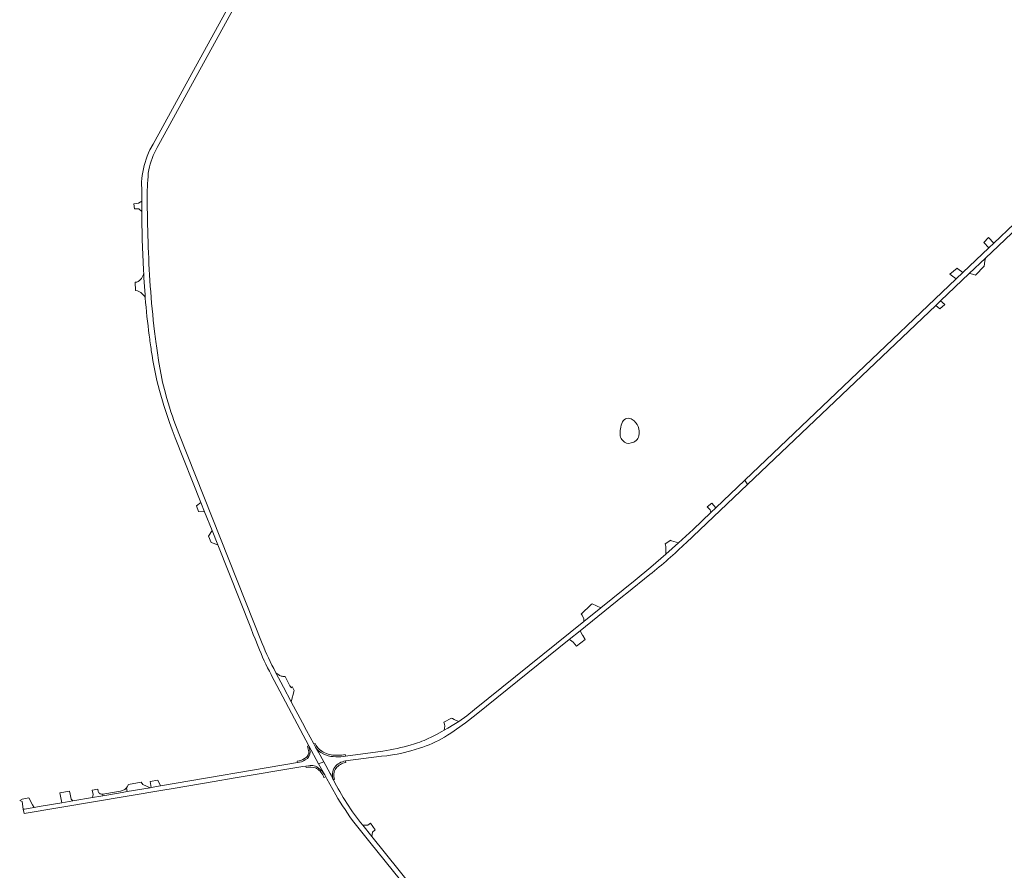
# Model space of a CAD drawing. Header units: metres. Extents: x 166325 to 190320, y 381923 to 404576.
# Tile 950 of 1056: x 182822 to 183442, y 383172 to 383708. Entities that reach past the tile are written whole.
import ezdxf

# ---------------------------------------------------------------- set-up
doc = ezdxf.new("R2010")
doc.units = ezdxf.units.M
for name, color, linetype, lineweight in [('B-WE-OG-WATER_MEER-GV', 8, 'Continuous', 18), ('B-WE-VH-VERHARDING_ASFALT-GV', 8, 'Continuous', 18), ('B-WE-VH-VERHARDING_BETON-GV', 8, 'Continuous', 18), ('B-WE-VH-VERHARDING_BETONSTRAATSTEEN-GV', 8, 'Continuous', 18), ('B-WE-VH-VERHARDING_HALFVERHARDING-GV', 8, 'Continuous', 18), ('B-WE-VH-VERHARDING_STRAATBAKSTEEN-GV', 8, 'Continuous', 18)]:
    doc.layers.add(name, color=color, linetype=linetype, lineweight=lineweight)

msp = doc.modelspace()

# ---------------------------------------------------------------- linework, layer by layer
at = {"layer": 'B-WE-OG-WATER_MEER-GV'}
for points in [[(183207.482, 383456.478, 0.4525686), (183201.228, 383454.965)], [(183201.228, 383454.965, 0.1272357), (183199.919, 383446.149)], [(183211.61, 383446.219, 0.3096885), (183207.482, 383456.478)], [(183199.919, 383446.149, 0.201737), (183201.474, 383443.276)], [(183206.705, 383441.723, 0.3050544), (183211.61, 383446.219)], [(183201.474, 383443.276, 0.3398481), (183206.705, 383441.723)]]:
    msp.add_lwpolyline(points, format="xyb", dxfattribs=at)
at = {"layer": 'B-WE-VH-VERHARDING_ASFALT-GV', "flags": 128}
for points in [[(182908.191, 383627.874), (182910.291, 383631.7), (182935.065, 383676.836), (183050.459, 383886.638), (183047.603, 383888.376), (182930.146, 383674.493), (182905.68, 383629.933), (182903.694, 383626.316)], [(183511.041, 383640.031), (183508.669, 383637.6), (183506.853, 383635.87), (183505.164, 383634.262), (183451.41, 383583.076), (183447.855, 383579.691), (183435.151, 383567.593), (183431.975, 383564.569), (183415.675, 383549.047), (183411.426, 383545.002), (183278.297, 383418.231), (183279.994, 383415.53), (183398.597, 383528.369), (183401.661, 383531.284), (183419.621, 383548.371), (183429.822, 383558.076), (183450.37, 383577.626), (183451.065, 383578.287), (183456.879, 383583.819), (183457.675, 383584.576)], [(182899.751, 383549.686), (182899.799, 383548.837), (182899.956, 383545.646), (182900.265, 383540.347), (182900.633, 383535.051), (182900.704, 383534.119), (182900.777, 383533.187)], [(182914.407, 383469.773), (182912.911, 383475.416), (182911.705, 383479.966), (182910.742, 383484.574), (182909.346, 383492.287), (182908.171, 383500.036)], [(182909.759, 383474.764), (182912.5, 383465.218), (182915.597, 383455.781), (182916.02, 383454.613), (182917.669, 383450.056), (182919.647, 383444.94), (182935.864, 383404.117), (182938.175, 383398.3), (182942.848, 383386.535), (182946.417, 383377.551), (182967.218, 383325.189), (182968.827, 383321.138), (182969.924, 383318.377), (182971.836, 383313.564)], [(182974.463, 383315.395), (182921.841, 383447.69)], [(183241.411, 383378.821), (183279.994, 383415.53), (183278.297, 383418.231), (183260.096, 383400.899), (183256.847, 383397.806)], [(183256.847, 383397.806), (183245.789, 383387.276), (183241.229, 383382.98), (183236.623, 383378.732), (183232.673, 383375.161), (183228.69, 383371.625), (183219.1, 383363.368), (183209.334, 383355.32), (183187.651, 383337.84), (183177.049, 383329.293), (183108.152, 383273.75), (183103.282, 383269.89), (183098.222, 383266.283), (183095.192, 383264.301), (183091.386, 383262.019), (183089.077, 383260.723), (183087.516, 383259.846), (183084.16, 383258.077), (183080.762, 383256.391), (183078.913, 383255.473)], [(183089.12, 383256.303), (183091.172, 383257.52), (183093.187, 383258.797), (183102.35, 383265.37), (183109.131, 383270.58), (183167.722, 383317.812), (183174.701, 383323.438), (183201.346, 383344.918), (183204.124, 383347.157), (183218.485, 383358.734)], [(182980.054, 383295.746), (182980.08, 383295.697), (183003.75, 383250.923), (183009.948, 383239.601), (183013.32, 383240.714), (183009.859, 383246.976), (183008.557, 383249.056), (183007.887, 383250.127), (183006.85, 383252.08), (183002.365, 383260.527), (182999.837, 383265.287), (182992.757, 383278.621), (182987.798, 383287.959)], [(182987.798, 383287.959), (182983.058, 383296.886), (182982.82, 383297.334), (182982.813, 383297.348)], [(183009.611, 383237.06), (183010.926, 383236.06), (183012.101, 383234.899), (183013.797, 383232.632), (183009.948, 383239.601), (183003.75, 383250.923)], [(183008.557, 383249.056), (183009.859, 383246.976), (183013.32, 383240.714), (183017.302, 383233.509)], [(183050.483, 383247.571), (183026.874, 383244.422), (183023.836, 383244.017)], [(183026.85, 383241.365), (183049.45, 383244.33), (183052.956, 383244.69), (183056.447, 383245.173), (183059.39, 383245.678), (183062.316, 383246.27), (183067.977, 383247.676), (183073.546, 383249.408)], [(182996.685, 383240.31), (182910.281, 383225.6), (182904.477, 383224.612), (182903.928, 383224.518), (182889.294, 383222.027), (182887.297, 383221.687), (182883.84, 383221.099), (182882.766, 383220.916), (182874.157, 383219.45), (182872.792, 383219.218), (182867.583, 383218.331), (182855.175, 383216.219), (182848.263, 383215.042), (182833.879, 383212.593), (182830.74, 383212.059), (182824.809, 383211.049), (182823.992, 383210.91), (182824.492, 383208.25), (182911.889, 383223.006), (182918.371, 383224.1)], [(183017.302, 383233.509), (183013.32, 383240.714), (183009.948, 383239.601), (183013.797, 383232.632), (183014.463, 383231.421), (183015.161, 383230.151), (183020.701, 383220.074)], [(182918.371, 383224.1), (182944.17, 383228.456), (182956.052, 383230.462), (183000, 383237.882), (183001.858, 383238.147), (183003.492, 383238.38), (183004.601, 383238.538)], [(183032.945, 383201.651), (183042.184, 383190.191), (183090.496, 383130.265)], [(183043.484, 383193.722), (183037.702, 383200.869)], [(183093.369, 383131.767), (183074.758, 383154.881), (183069.255, 383161.715), (183043.484, 383193.722)]]:
    msp.add_lwpolyline(points, dxfattribs=at)
at = {"layer": 'B-WE-VH-VERHARDING_ASFALT-GV'}
for points in [[(182903.694, 383626.316, 0.0856098), (182898.909, 383610.257)], [(182902.943, 383613.774, -0.0565722), (182908.191, 383627.874)], [(182902.04, 383596.633, -0.0322614), (182902.943, 383613.774)], [(182898.909, 383610.257, 0.0575682), (182898.57, 383602.18)], [(182898.57, 383602.18, 0.0024545), (182898.522, 383594.032)], [(182898.522, 383594.032, 0.0020167), (182898.545, 383587.586)], [(182903.94, 383540.571, -0.0168741), (182902.04, 383596.633)], [(182898.545, 383587.586, 0.0121367), (182899.751, 383549.686)], [(182906.656, 383511.95, -0.0112519), (182903.94, 383540.571)], [(182900.777, 383533.187, 0.0124603), (182903.24, 383509.533)], [(182903.24, 383509.533, 0.0050277), (182904.576, 383499.978)], [(182907.43, 383505.64, -0.0025364), (182906.656, 383511.95)], [(182908.171, 383500.036, -0.0023263), (182907.43, 383505.64)], [(182904.576, 383499.978, 0.0325553), (182909.759, 383474.764)], [(182921.841, 383447.69, -0.0262611), (182914.407, 383469.773)], [(183218.485, 383358.734, 0.0204804), (183241.411, 383378.821)], [(182982.813, 383297.348, -0.0273822), (182974.463, 383315.395)], [(182971.836, 383313.564, 0.0270447), (182980.054, 383295.746)], [(183078.913, 383255.473, -0.0443637), (183068.222, 383251.501)], [(183073.546, 383249.408, 0.0520965), (183089.12, 383256.303)], [(183004.663, 383247.125, -0.2787363), (183001.561, 383242.069)], [(183003.75, 383250.923, -0.0470685), (183004.663, 383247.125)], [(183011.348, 383246.776, -0.0759259), (183008.557, 383249.056)], [(183017.657, 383244.262, -0.1249554), (183011.348, 383246.776)], [(183068.222, 383251.501, -0.0287504), (183050.483, 383247.571)], [(183001.561, 383242.069, -0.1111075), (182996.685, 383240.31)], [(183023.836, 383244.017, -0.0535549), (183017.657, 383244.262)], [(183020.117, 383237.442, -0.1897244), (183026.85, 383241.365)], [(183004.601, 383238.538, -0.1139368), (183007.935, 383238.004)], [(183007.935, 383238.004, -0.0642273), (183009.611, 383237.06)], [(183017.302, 383233.509, 0.0063509), (183019.255, 383229.532)], [(183019.255, 383229.532, -0.0063509), (183017.302, 383233.509)], [(183019.255, 383229.532, -0.2493197), (183020.117, 383237.442)], [(183037.702, 383200.869, -0.0509656), (183019.255, 383229.532)], [(183020.701, 383220.074, 0.0276088), (183032.945, 383201.651)]]:
    msp.add_lwpolyline(points, format="xyb", dxfattribs=at)
at = {"layer": 'B-WE-VH-VERHARDING_ASFALT-GV', "flags": 128}
msp.add_lwpolyline([(183174.701, 383323.438), (183167.722, 383317.812), (183168.506, 383317.498), (183169.437, 383316.924), (183170.191, 383316.228), (183172.403, 383313.764), (183177.749, 383317.911), (183176.245, 383320.313), (183176.07, 383320.665)], close=True, dxfattribs=at)
at = {"layer": 'B-WE-VH-VERHARDING_BETON-GV', "flags": 128}
for points in [[(183007.725, 383252.469), (183006.85, 383252.08), (183007.887, 383250.127), (183008.557, 383249.056)], [(183003.75, 383250.923), (183002.854, 383250.65)], [(182996.404, 383241.209), (182996.685, 383240.31)], [(183023.836, 383244.017), (183026.874, 383244.422), (183026.701, 383245.37)], [(183027.014, 383240.33), (183026.85, 383241.365)], [(183004.601, 383238.538), (183003.492, 383238.38), (183001.858, 383238.147), (183002.066, 383237.215)], [(183013.27, 383230.926), (183014.463, 383231.421), (183013.797, 383232.632), (183012.101, 383234.899), (183010.926, 383236.06), (183009.611, 383237.06)], [(183020.799, 383236.707), (183020.914, 383236.873)], [(183019.255, 383229.532), (183019.98, 383229.802)]]:
    msp.add_lwpolyline(points, dxfattribs=at)
at = {"layer": 'B-WE-VH-VERHARDING_BETON-GV'}
for points in [[(183011.927, 383247.587, -0.1598031), (183007.725, 383252.469)], [(183003.721, 383246.366, -0.2371193), (183001.105, 383242.812)], [(183001.561, 383242.069, 0.2787363), (183004.663, 383247.125)], [(183002.854, 383250.65, -0.0461205), (183003.79, 383247.063)], [(183003.79, 383247.063, -0.0359419), (183003.721, 383246.366)], [(183004.663, 383247.125, 0.0470685), (183003.75, 383250.923)], [(183008.557, 383249.056, 0.0759259), (183011.348, 383246.776)], [(183011.348, 383246.776, 0.1249554), (183017.657, 383244.262)], [(183015.913, 383245.652, -0.0855832), (183011.927, 383247.587)], [(183001.105, 383242.812, -0.1110448), (182996.404, 383241.209)], [(182996.685, 383240.31, 0.1111075), (183001.561, 383242.069)], [(183017.788, 383245.256, -0.0369254), (183015.913, 383245.652)], [(183017.657, 383244.262, 0.0535549), (183023.836, 383244.017)], [(183026.701, 383245.37, -0.0798774), (183017.788, 383245.256)], [(183026.85, 383241.365, 0.1897244), (183020.117, 383237.442)], [(183020.914, 383236.873, -0.1897267), (183027.014, 383240.33)], [(183002.066, 383237.215, -0.102034), (183008.072, 383236.974)], [(183007.935, 383238.004, 0.1139368), (183004.601, 383238.538)], [(183009.611, 383237.06, 0.0642273), (183007.935, 383238.004)], [(183008.072, 383236.974, -0.0137123), (183008.607, 383236.67)], [(183008.607, 383236.67, -0.1743868), (183013.27, 383230.926)], [(183020.117, 383237.442, 0.2493197), (183019.255, 383229.532)], [(183019.98, 383229.802, -0.2423317), (183020.799, 383236.707)]]:
    msp.add_lwpolyline(points, format="xyb", dxfattribs=at)
at = {"layer": 'B-WE-VH-VERHARDING_BETONSTRAATSTEEN-GV', "flags": 128}
for points in [[(182898.522, 383594.032), (182896.489, 383592.794), (182893.522, 383592.45), (182893.957, 383589.154), (182895.531, 383589.211), (182896.805, 383589.257), (182898.545, 383587.586)], [(182900.777, 383533.187), (182900.704, 383534.119), (182900.633, 383535.051), (182900.265, 383540.347), (182899.956, 383545.646), (182899.799, 383548.837)], [(182895.536, 383543.054), (182894.518, 383542.965), (182894.322, 383542.975), (182894.586, 383537.819), (182895.934, 383537.474)], [(182895.934, 383537.474), (182896.234, 383537.397)], [(182871.183, 383222.221), (182870.862, 383223.565), (182867.252, 383223.055), (182867.925, 383220.158), (182867.583, 383218.331), (182872.792, 383219.218), (182874.157, 383219.45)], [(182883.633, 383222.086), (182882.577, 383221.86), (182874.024, 383220.453), (182874.157, 383219.45), (182882.766, 383220.916), (182883.84, 383221.099), (182887.297, 383221.687), (182889.294, 383222.027), (182888.975, 383224.436)], [(182874.157, 383219.45), (182874.024, 383220.453)]]:
    msp.add_lwpolyline(points, dxfattribs=at)
at = {"layer": 'B-WE-VH-VERHARDING_BETONSTRAATSTEEN-GV'}
for points in [[(182898.545, 383587.586, -0.0020167), (182898.522, 383594.032)], [(182899.799, 383548.837, -0.262994), (182895.536, 383543.054)], [(182896.234, 383537.397, -0.0485464), (182897.933, 383536.389)], [(182897.933, 383536.389, -0.106264), (182900.777, 383533.187)], [(182872.372, 383220.76, -0.1886287), (182871.183, 383222.221)], [(182888.975, 383224.436, -0.1962484), (182883.633, 383222.086)], [(182874.024, 383220.453, -0.1677325), (182872.372, 383220.76)]]:
    msp.add_lwpolyline(points, format="xyb", dxfattribs=at)
at = {"layer": 'B-WE-VH-VERHARDING_BETONSTRAATSTEEN-GV', "flags": 128}
for points in [[(183435.151, 383567.593), (183431.887, 383571.138), (183428.912, 383568.031), (183431.975, 383564.569)], [(182934.288, 383398.54), (182938.175, 383398.3), (182935.864, 383404.117), (182932.998, 383402.092)], [(183257.553, 383403.799), (183254.705, 383401.552), (183256.463, 383399.486), (183256.773, 383398.782), (183256.847, 383397.806), (183260.096, 383400.899)], [(183231.742, 383380.391), (183228.133, 383378.101), (183228.428, 383377.474), (183228.576, 383376.163), (183228.69, 383371.625), (183232.673, 383375.161), (183236.623, 383378.732), (183232.224, 383380.002), (183231.831, 383380.284)], [(183182.142, 383340.308), (183181.561, 383339.881), (183175.259, 383333.936), (183175.837, 383333.118), (183176.916, 383330.902), (183177.049, 383329.293), (183187.651, 383337.84)], [(182992.757, 383278.621), (182994.547, 383285.701), (182993.228, 383288.293), (182992.766, 383287.354), (182991.869, 383288.737), (182988.924, 383294.66), (182988.562, 383294.605), (182988.012, 383294.579), (182987.462, 383294.612), (182986.919, 383294.702), (182986.388, 383294.848), (182985.875, 383295.05), (182985.386, 383295.304), (182984.927, 383295.608), (182983.058, 383296.886), (182987.798, 383287.959)], [(183089.077, 383260.723), (183091.386, 383262.019), (183095.192, 383264.301), (183098.222, 383266.283), (183096.504, 383266.911), (183095.35, 383267.381), (183094.183, 383268.012), (183093.579, 383268.338), (183088.729, 383265.829), (183089.296, 383264.54), (183089.517, 383263.322)], [(182898.146, 383227.959), (182890.272, 383226.563), (182889.457, 383225.136), (182888.975, 383224.436), (182889.294, 383222.027), (182903.928, 383224.518), (182899.33, 383226.614)], [(182903.918, 383228.4), (182904.477, 383224.612), (182910.281, 383225.6), (182908.774, 383229.23)], [(182848.263, 383215.042), (182855.175, 383216.219), (182854.073, 383217.286), (182853.537, 383220.399), (182853.167, 383222.44), (182846.98, 383221.284)]]:
    msp.add_lwpolyline(points, close=True, dxfattribs=at)
at = {"layer": 'B-WE-VH-VERHARDING_HALFVERHARDING-GV', "flags": 128}
msp.add_lwpolyline([(183423.644, 383547.42), (183429.091, 383553.048), (183429.518, 383556.281), (183429.822, 383558.076), (183419.621, 383548.371), (183420.767, 383548.248), (183422.457, 383547.796)], close=True, dxfattribs=at)
at = {"layer": 'B-WE-VH-VERHARDING_STRAATBAKSTEEN-GV', "flags": 128}
for points in [[(183415.675, 383549.047), (183412.486, 383551.444), (183412.005, 383551.806), (183407.488, 383548.092), (183408.251, 383547.493), (183411.426, 383545.002)], [(183401.173, 383526.195), (183404.203, 383529.017), (183401.661, 383531.284), (183398.597, 383528.369)], [(182946.417, 383377.551), (182942.848, 383386.535), (182940.688, 383383.006), (182942.258, 383379.077)], [(182830.74, 383212.059), (182829.773, 383213.805), (182827.379, 383218.129), (182823.315, 383217.377), (182821.701, 383216.503), (182823.211, 383215.872), (182823.992, 383210.91), (182824.809, 383211.049)], [(183037.702, 383200.869), (183043.484, 383193.722), (183043.956, 383196.61), (183045.603, 383198.037), (183042.672, 383202.162), (183041.838, 383201.52), (183041.028, 383200.897)]]:
    msp.add_lwpolyline(points, close=True, dxfattribs=at)

doc.saveas('drawing.dxf')
